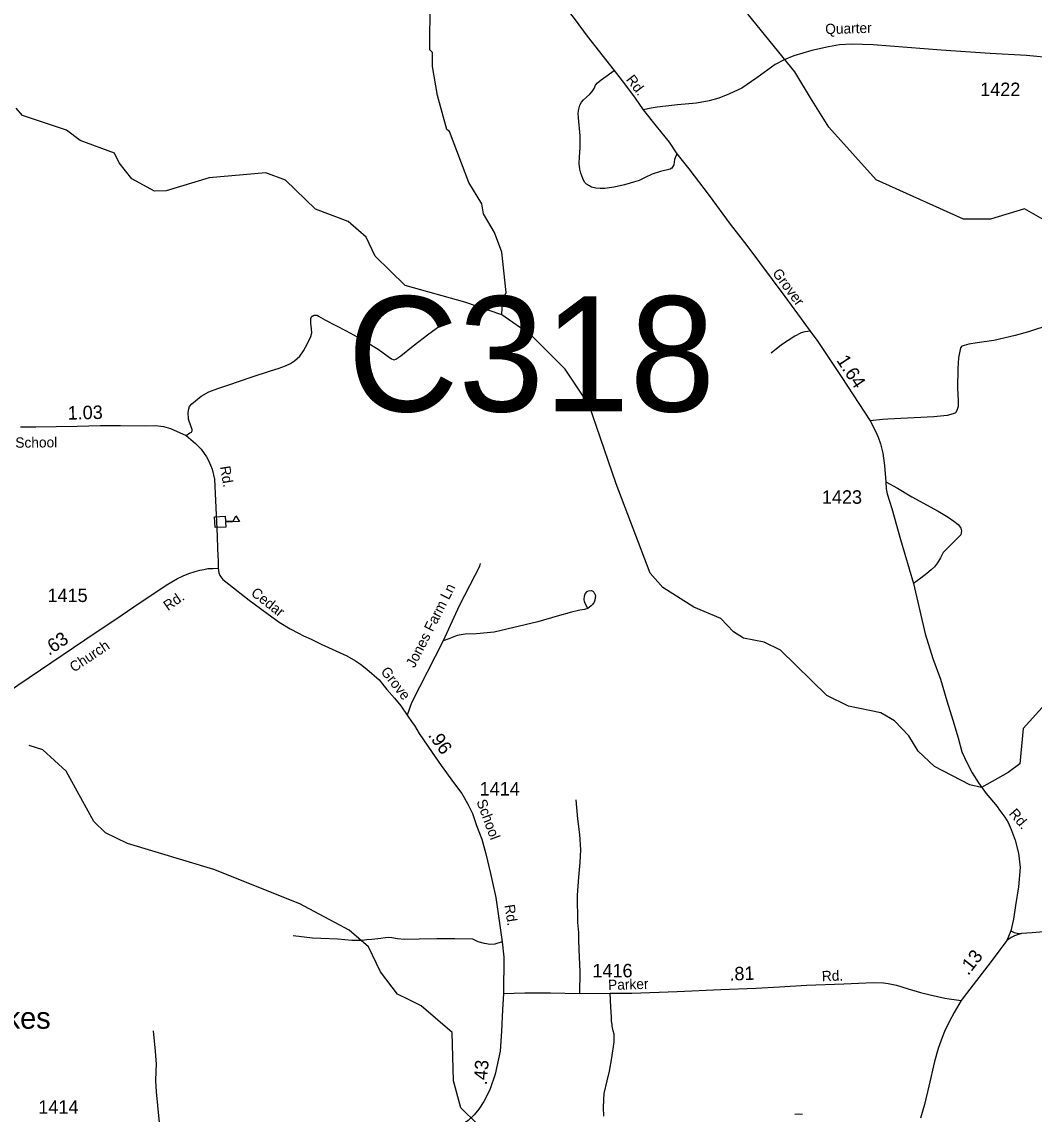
# Model space of a CAD drawing. Extents: x 2220236 to 2384410, y 720751 to 894131.
# Drawn here: x 2302797 to 2312179, y 842586 to 852703 of the extents above; entities that cross this region are included whole.
import ezdxf

# ---------------------------------------------------------------- set-up
doc = ezdxf.new("R2010")
doc.units = 0
for name, color, linetype in [('Exist Civil Demographics Community Label', 7, 'Continuous'), ('Exist Cultural Educational Facility Elementary CELL', 7, 'Continuous'), ('Exist Hydrographic Creek Single Shore', 7, 'Continuous'), ('Exist Hydrographic Misc Water Feature', 7, 'Continuous'), ('Exist Road Non-System Type 51', 7, 'Continuous'), ('Exist Road Non-System Type 51 Label', 7, 'Continuous'), ('Exist Road Secondary Mileage Hundredths English Label', 7, 'Continuous'), ('Exist Road Secondary Structure Culvert Number Label', 7, 'Continuous'), ('Exist Road Secondary Type 20 Attributed', 7, 'Continuous'), ('Exist Road Secondary Type 51 Attributed', 7, 'Continuous'), ('Exist Road Secondary Type 51 Label', 7, 'Continuous'), ('Exist Road Secondary Type 51 Number Label', 7, 'Continuous')]:
    doc.layers.add(name, color=color, linetype=linetype)

msp = doc.modelspace()

# ---------------------------------------------------------------- linework, layer by layer
at = {"layer": 'Exist Cultural Educational Facility Elementary CELL'}
msp.add_lwpolyline([(2304584, 848119), (2304682, 848124), (2304684, 848078), (2304759, 848081), (2304781, 848129), (2304813, 848074), (2304685, 848068), (2304687, 848022), (2304589, 848018)], close=True, dxfattribs=at)
at = {"layer": 'Exist Hydrographic Creek Single Shore'}
for points in [[(2312282, 846384), (2312076, 846159), (2312046, 845832), (2311939, 845749), (2311691, 845611), (2311582, 845636), (2311255, 845807), (2311104, 845948), (2311019, 846089), (2310884, 846228), (2310758, 846302), (2310458, 846365), (2310257, 846462), (2309828, 846884), (2309677, 846956), (2309485, 846994), (2309393, 847053), (2309275, 847176), (2309024, 847281), (2308739, 847463), (2308620, 847596), (2308304, 848423), (2308123, 848954), (2308054, 849154), (2307834, 849487), (2307522, 849799), (2307245, 849988)], [(2307018, 842495), (2306866, 842644), (2306797, 842893), (2306784, 843342), (2306498, 843590), (2306381, 843648)]]:
    msp.add_lwpolyline(points, dxfattribs=at)
at = {"layer": 'Exist Hydrographic Misc Water Feature'}
for points in [[(2310106, 851999), (2309962, 852239), (2309531, 852769), (2309363, 852933), (2309057, 853505), (2308871, 853694), (2308704, 853819), (2308561, 853882), (2308119, 853913), (2308019, 853978), (2307934, 854066), (2307925, 854125), (2307799, 854284), (2307595, 854623), (2307342, 854918)], [(2307245, 849988), (2307252, 850119), (2307285, 850196), (2307247, 850569), (2307179, 850753), (2307077, 850926), (2307059, 851017), (2306941, 851216), (2306761, 851688), (2306735, 851706), (2306649, 852021), (2306604, 852289), (2306603, 852420), (2306577, 852445), (2306581, 852895)], [(2315177, 849296), (2315107, 849397), (2314655, 849566), (2314487, 849723), (2314328, 849779), (2314193, 849938), (2314108, 850095), (2313982, 850218), (2313705, 850341), (2313536, 850603), (2313368, 850701), (2313183, 850868), (2312957, 851016), (2312848, 851048), (2312690, 851005), (2312592, 850876), (2312393, 850799), (2312091, 850971), (2311776, 850876), (2311525, 850875), (2310714, 851239), (2310275, 851727), (2310106, 851999)], [(2307245, 849988), (2306903, 850108), (2306351, 850260), (2306073, 850534), (2305988, 850708), (2305820, 850855), (2305519, 850967), (2305241, 851238), (2305057, 851303), (2304533, 851258), (2304134, 851137), (2304026, 851136), (2303817, 851249), (2303698, 851398), (2303656, 851488), (2303338, 851603), (2303212, 851700), (2302802, 851837), (2302743, 851904)], [(2306381, 843648), (2306280, 843696), (2306120, 843903), (2306009, 844135), (2305832, 844291), (2305372, 844535), (2304577, 844851), (2303775, 845093), (2303574, 845190), (2303464, 845297), (2303209, 845763), (2302991, 845960), (2302865, 846001)]]:
    msp.add_lwpolyline(points, dxfattribs=at)
at = {"layer": 'Exist Road Non-System Type 51'}
for points in [[(2308866, 851481), (2308847, 851427), (2308841, 851379), (2308820, 851347), (2308806, 851337), (2308716, 851316), (2308638, 851293), (2308575, 851262), (2308519, 851232), (2308383, 851192), (2308286, 851171), (2308200, 851160), (2308156, 851160), (2308118, 851163), (2308078, 851173), (2308058, 851183), (2308031, 851199), (2308013, 851218), (2307995, 851252), (2307978, 851300), (2307970, 851338), (2307963, 851392), (2307965, 851452), (2307972, 851536), (2307973, 851584), (2307973, 851648), (2307957, 851814), (2307954, 851857), (2307958, 851893), (2307970, 851932), (2307985, 851958), (2308003, 851980), (2308029, 852004), (2308062, 852033), (2308084, 852059), (2308100, 852085), (2308115, 852115), (2308133, 852137), (2308167, 852166), (2308286, 852251)], [(2304320, 848872), (2304355, 848895), (2304368, 848903), (2304375, 848916), (2304375, 848926), (2304365, 848953), (2304342, 849024), (2304340, 849084), (2304344, 849119), (2304352, 849140), (2304372, 849164), (2304407, 849194), (2304460, 849237), (2304531, 849277), (2304614, 849306), (2304717, 849341), (2304921, 849413), (2305102, 849471), (2305172, 849492), (2305240, 849516), (2305288, 849537), (2305324, 849564), (2305373, 849607), (2305406, 849657), (2305446, 849725), (2305477, 849788), (2305485, 849823), (2305482, 849859), (2305477, 849913), (2305475, 849943)], [(2305475, 849943), (2305475, 849943), (2305475, 849944), (2305475, 849945), (2305475, 849945), (2305475, 849946), (2305475, 849947), (2305475, 849948), (2305476, 849948), (2305476, 849949), (2305476, 849950), (2305476, 849951), (2305476, 849951), (2305476, 849952), (2305476, 849953), (2305476, 849954), (2305476, 849954), (2305477, 849955), (2305477, 849956), (2305477, 849956), (2305477, 849957), (2305477, 849958), (2305478, 849958), (2305478, 849959), (2305478, 849960), (2305478, 849961), (2305479, 849961), (2305479, 849962), (2305479, 849963), (2305479, 849963), (2305480, 849964), (2305480, 849965), (2305480, 849965), (2305481, 849966), (2305481, 849967), (2305482, 849967), (2305482, 849968), (2305482, 849968), (2305483, 849969), (2305483, 849970), (2305484, 849970), (2305484, 849971), (2305484, 849971), (2305485, 849972), (2305485, 849973), (2305486, 849973), (2305486, 849974), (2305487, 849974), (2305487, 849975), (2305488, 849975), (2305488, 849976), (2305489, 849976), (2305489, 849977), (2305490, 849977), (2305491, 849978), (2305491, 849978), (2305492, 849979), (2305492, 849979), (2305493, 849979), (2305493, 849980), (2305494, 849980), (2305495, 849981), (2305495, 849981), (2305496, 849981), (2305497, 849982), (2305497, 849982), (2305498, 849983), (2305499, 849983), (2305499, 849983), (2305500, 849984), (2305501, 849984), (2305501, 849984), (2305502, 849984), (2305503, 849985), (2305503, 849985), (2305504, 849985), (2305505, 849985), (2305505, 849986), (2305506, 849986), (2305507, 849986), (2305507, 849986), (2305508, 849986), (2305509, 849987), (2305510, 849987), (2305510, 849987), (2305511, 849987), (2305512, 849987), (2305513, 849987), (2305513, 849987), (2305514, 849987), (2305515, 849987), (2305515, 849987), (2305516, 849987), (2305517, 849987), (2305518, 849987), (2305518, 849987), (2305519, 849987), (2305520, 849987), (2305521, 849987), (2305521, 849987)], [(2305521, 849987), (2305522, 849987), (2305523, 849987), (2305524, 849987), (2305524, 849987), (2305525, 849987), (2305526, 849987), (2305526, 849986), (2305527, 849986), (2305528, 849986), (2305529, 849986), (2305529, 849986), (2305530, 849986), (2305531, 849985), (2305531, 849985), (2305532, 849985), (2305533, 849985), (2305533, 849984), (2305534, 849984), (2305535, 849984), (2305535, 849983), (2305536, 849983), (2305537, 849983), (2305537, 849982), (2305538, 849982), (2305539, 849982), (2305539, 849981), (2305540, 849981), (2305541, 849981), (2305541, 849980), (2305542, 849980), (2305542, 849979), (2305543, 849979), (2305544, 849978), (2305544, 849978), (2305545, 849977), (2305545, 849977)], [(2305545, 849977), (2305610, 849941), (2305803, 849840), (2305906, 849785), (2305997, 849732), (2306098, 849671), (2306191, 849604), (2306223, 849583), (2306239, 849575), (2306249, 849573), (2306264, 849579), (2306310, 849608), (2306425, 849702), (2306568, 849814), (2306658, 849877)], [(2310103, 849839), (2310055, 849831), (2310019, 849823), (2309960, 849792), (2309839, 849711), (2309742, 849634)], [(2312325, 849897), (2312128, 849831), (2312004, 849799), (2311806, 849753), (2311651, 849729), (2311573, 849716), (2311530, 849706), (2311510, 849699), (2311498, 849683), (2311479, 849591), (2311472, 849492), (2311470, 849309), (2311474, 849193), (2311475, 849140), (2311464, 849103), (2311450, 849082), (2311430, 849072), (2311373, 849056), (2311249, 849046), (2310824, 849024), (2310774, 849019), (2310660, 849007)], [(2310804, 848442), (2310913, 848383), (2311047, 848302), (2311289, 848171), (2311381, 848114), (2311434, 848078), (2311474, 848047), (2311488, 848031), (2311500, 848013), (2311505, 847989), (2311503, 847969), (2311499, 847951), (2311473, 847923), (2311446, 847899), (2311406, 847860), (2311337, 847788), (2311311, 847737), (2311282, 847691), (2311256, 847655), (2311225, 847627), (2311185, 847594), (2311128, 847549), (2311060, 847501)], [(2307046, 847685), (2307040, 847661), (2307029, 847641), (2306995, 847575), (2306850, 847293), (2306701, 846970)], [(2308044, 847268), (2308019, 847314), (2308013, 847334), (2308009, 847352), (2308013, 847384), (2308018, 847406), (2308036, 847426), (2308050, 847432), (2308078, 847435), (2308090, 847429), (2308098, 847421), (2308113, 847389), (2308107, 847347), (2308101, 847327), (2308087, 847307), (2308073, 847293), (2308044, 847268)], [(2308044, 847268), (2308012, 847261), (2307967, 847255), (2307890, 847234), (2307758, 847198), (2307580, 847146), (2307174, 847049), (2307012, 847034), (2306905, 847032), (2306832, 847020), (2306786, 847002), (2306753, 846988), (2306701, 846970)], [(2306701, 846970), (2306409, 846396), (2306367, 846282)], [(2307931, 845496), (2307948, 845320), (2307964, 845177), (2307974, 845033), (2307970, 844916), (2307956, 844781), (2307943, 844615), (2307948, 844360), (2307957, 844267), (2307957, 844199), (2307959, 844112), (2307967, 843905), (2307965, 843703)], [(2311962, 844285), (2311993, 844269), (2312021, 844261), (2312062, 844258)], [(2307249, 844182), (2307182, 844160), (2307136, 844158), (2307084, 844165), (2307026, 844181), (2306976, 844205), (2306809, 844210), (2306644, 844209), (2306480, 844207), (2306345, 844203), (2306280, 844211), (2306227, 844219), (2306193, 844221), (2306165, 844219), (2306125, 844213), (2306040, 844203), (2305996, 844201), (2305952, 844195), (2305856, 844195), (2305727, 844205), (2305569, 844213), (2305492, 844215), (2305312, 844236)], [(2308192, 842568), (2308187, 842646), (2308190, 842719), (2308195, 842776), (2308221, 842894), (2308242, 842983), (2308265, 843106), (2308287, 843255), (2308287, 843328), (2308279, 843358), (2308267, 843402), (2308267, 843416), (2308261, 843447), (2308261, 843483), (2308257, 843576), (2308251, 843705)], [(2304014, 843357), (2304032, 843168), (2304043, 843050), (2304039, 842984), (2304036, 842893), (2304043, 842792), (2304053, 842666), (2304071, 842507), (2304080, 842430), (2304071, 842384)], [(2310033, 842582), (2309995, 842587), (2309962, 842583)]]:
    msp.add_lwpolyline(points, dxfattribs=at)
at = {"layer": 'Exist Road Secondary Type 20 Attributed'}
msp.add_lwpolyline([(2312366, 852368), (2312109, 852390), (2311773, 852410), (2311316, 852441), (2310686, 852491), (2310489, 852496), (2310376, 852491), (2310273, 852471), (2310120, 852436), (2309953, 852387), (2309862, 852352), (2309779, 852307), (2309608, 852184), (2309469, 852089), (2309357, 852036), (2309257, 851996), (2309166, 851970), (2309050, 851950), (2308873, 851933), (2308685, 851913), (2308630, 851903), (2308554, 851887)], dxfattribs=at)
at = {"layer": 'Exist Road Secondary Type 51 Attributed'}
for points in [[(2305794, 856031), (2305882, 855899), (2306357, 855217), (2306487, 855038), (2306625, 854838), (2306724, 854685), (2306788, 854572), (2306893, 854401), (2306955, 854292), (2307040, 854145), (2307103, 854029), (2307199, 853870), (2307305, 853684), (2307604, 853177), (2307753, 852951), (2307925, 852721), (2308037, 852570), (2308286, 852251), (2308381, 852128), (2308481, 851995), (2308554, 851887)], [(2308554, 851887), (2308675, 851737), (2308795, 851587), (2308866, 851481), (2308978, 851341), (2309166, 851093), (2309363, 850829), (2309515, 850631), (2309868, 850159), (2310103, 849839), (2310174, 849742), (2310396, 849409), (2310660, 849007), (2310708, 848912), (2310734, 848856), (2310756, 848793), (2310777, 848708), (2310792, 848593), (2310804, 848442), (2310807, 848378), (2310817, 848332), (2310859, 848196), (2310940, 847909), (2311060, 847501), (2311170, 847034), (2311241, 846805), (2311312, 846614), (2311371, 846413), (2311425, 846235), (2311474, 846071), (2311509, 845941), (2311557, 845836), (2311604, 845747), (2311662, 845655), (2311735, 845557), (2311836, 845436), (2311852, 845410), (2311907, 845335), (2311937, 845287), (2311966, 845222), (2312003, 845122), (2312033, 845003), (2312049, 844871), (2312035, 844690), (2312007, 844518), (2311989, 844391), (2311962, 844285), (2311926, 844194)], [(2302785, 848953), (2302928, 848953), (2303115, 848956), (2303310, 848958), (2303525, 848963), (2303710, 848964), (2303944, 848961), (2304037, 848963), (2304110, 848954), (2304175, 848936), (2304320, 848872), (2304407, 848799), (2304458, 848745), (2304510, 848674), (2304530, 848634), (2304561, 848559), (2304583, 848468), (2304607, 847939), (2304611, 847821), (2304618, 847708), (2304616, 847643)], [(2301723, 846026), (2301842, 846049), (2301964, 846093), (2302047, 846125), (2302178, 846190), (2302318, 846259), (2302502, 846382), (2302635, 846473), (2302761, 846558), (2302971, 846700), (2303381, 846980), (2303728, 847211), (2303886, 847318), (2304020, 847409), (2304135, 847486), (2304240, 847548), (2304293, 847573), (2304345, 847593), (2304402, 847613), (2304448, 847623), (2304483, 847629), (2304521, 847639), (2304566, 847639), (2304616, 847643)], [(2304616, 847643), (2304624, 847599), (2304633, 847575), (2304661, 847537), (2304716, 847494), (2304904, 847346), (2305068, 847225), (2305182, 847143), (2305285, 847080), (2305362, 847042), (2305406, 847017), (2305478, 846984), (2305572, 846939), (2305810, 846830), (2305889, 846786), (2305936, 846754), (2305993, 846708), (2306108, 846610), (2306181, 846519), (2306252, 846440), (2306310, 846369), (2306367, 846282), (2306414, 846212), (2306435, 846185), (2306480, 846113), (2306601, 845935), (2306684, 845816), (2306798, 845658), (2306875, 845555), (2306899, 845514), (2306929, 845456), (2306974, 845369), (2307012, 845260), (2307059, 845132), (2307096, 844997), (2307140, 844815), (2307189, 844591), (2307249, 844182), (2307265, 844041), (2307262, 843703)], [(2311926, 844194), (2311861, 844108), (2311770, 843986), (2311644, 843823), (2311553, 843703), (2311504, 843637)], [(2312269, 844273), (2312162, 844264), (2312062, 844258), (2311998, 844237), (2311967, 844223), (2311926, 844194)], [(2307262, 843703), (2307460, 843711), (2307697, 843709), (2307965, 843703), (2308251, 843705), (2308451, 843707), (2308870, 843722), (2309274, 843740), (2309600, 843754), (2309818, 843766), (2310068, 843782), (2310242, 843786), (2310416, 843792), (2310552, 843800), (2310689, 843806), (2310783, 843802), (2310826, 843796), (2310904, 843779), (2311011, 843746), (2311125, 843713), (2311215, 843691), (2311351, 843661), (2311391, 843655), (2311458, 843645), (2311504, 843637)], [(2307262, 843703), (2307252, 843552), (2307244, 843354), (2307231, 843170), (2307185, 842957), (2307137, 842821), (2307112, 842767), (2307080, 842704), (2307032, 842633), (2306989, 842581), (2306933, 842528), (2306858, 842473), (2306768, 842425), (2306667, 842386), (2306551, 842363), (2306462, 842354), (2306229, 842361), (2305970, 842357)], [(2311504, 843637), (2311437, 843527), (2311390, 843441), (2311347, 843352), (2311326, 843296), (2311291, 843195), (2311257, 843075), (2311204, 842845), (2311163, 842674), (2311126, 842549)]]:
    msp.add_lwpolyline(points, dxfattribs=at)

# ---------------------------------------------------------------- texts
at = {"layer": 'Exist Civil Demographics Community Label'}
msp.add_text('Dukes', height=200, dxfattribs=at).set_placement((2302306, 843377))
at = {"layer": 'Exist Road Non-System Type 51 Label'}
msp.add_text('Jones Farm Ln', height=95, rotation=63.1711, dxfattribs=at).set_placement((2306436, 846713))
at = {"layer": 'Exist Road Secondary Mileage Hundredths English Label'}
for s, rotation, p in [('1.64', 303.0965, (2310343, 849568)), ('1.03', 1.3227, (2303223, 849018)), ('.63', 34.2137, (2303049, 846829)), ('.96', 305.1673, (2306558, 846095)), ('.13', 51.9912, (2311568, 843864)), ('.81', 2.1432, (2309357, 843822)), ('.43', 85.4165, (2307106, 842852))]:
    msp.add_text(s, height=125, rotation=rotation, dxfattribs=at).set_placement(p)
at = {"layer": 'Exist Road Secondary Structure Culvert Number Label'}
msp.add_text('C318', height=1066.3, dxfattribs=at).set_placement((2305814, 849094))
at = {"layer": 'Exist Road Secondary Type 51 Label'}
for s, rotation, p in [('Quarter', 1.6184, (2310244, 852589)), ('Rd.', 307.7905, (2308392, 852167)), ('Grover', 306.7728, (2309748, 850374)), ('School', 0.6043, (2302737, 848758)), ('Rd.', 279.4185, (2304634, 848582)), ('Rd.', 34.7938, (2304151, 847244)), ('Cedar', 322.1897, (2304913, 847398)), ('Church', 33.8001, (2303280, 846675)), ('Grove', 308.3533, (2306118, 846683)), ('School', 290.2631, (2307009, 845482)), ('Rd.', 310.7982, (2311940, 845366)), ('Rd.', 278.7605, (2307270, 844521)), ('Rd.', 2.0763, (2310213, 843817)), ('Parker', 1.8014, (2308232, 843735))]:
    msp.add_text(s, height=95, rotation=rotation, dxfattribs=at).set_placement(p)
at = {"layer": 'Exist Road Secondary Type 51 Number Label'}
for s, p in [('1422', (2311679, 852015)), ('1423', (2310212, 848239)), ('1415', (2303035, 847329)), ('1414', (2307040, 845537)), ('1416', (2308085, 843853)), ('1414', (2302950, 842589))]:
    msp.add_text(s, height=125, dxfattribs=at).set_placement(p)

doc.saveas('drawing.dxf')
